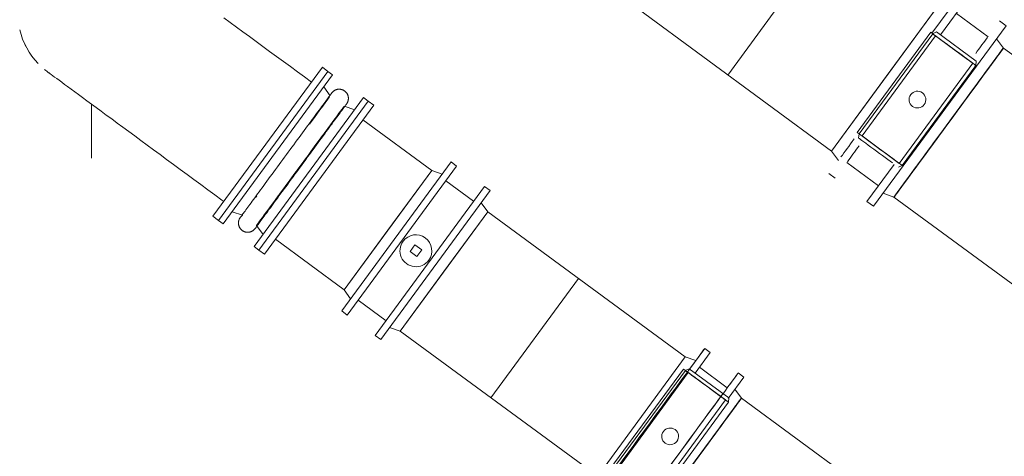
# Model space of a CAD drawing. Header units: metres. Extents: x 135583 to 135939, y 457896 to 458258.
# Tile 540 of 599: x 135707.97 to 135713.38, y 458159.39 to 458161.79. Entities that reach past the tile are written whole.
import ezdxf

# ---------------------------------------------------------------- set-up
doc = ezdxf.new("R2010")
doc.units = ezdxf.units.M
doc.linetypes.add('Hidden', pattern=[4, 2, -2])
doc.layers.add('NIEUWE INSTALLATIE', color=250, linetype='Continuous', lineweight=0)

msp = doc.modelspace()

# ---------------------------------------------------------------- linework, layer by layer
at = {"layer": 'NIEUWE INSTALLATIE', "linetype": 'Hidden'}
for p, q in [((135712.4618, 458162.3049), (135711.8603, 458161.4862)), ((135712.4618, 458162.3049), (135711.8603, 458161.4862)), ((135711.0403, 458160.37), (135710.559, 458159.7149)), ((135711.0403, 458160.37), (135710.559, 458159.7149))]:
    msp.add_line(p, q, dxfattribs=at)
at = {"layer": 'NIEUWE INSTALLATIE', "extrusion": (0, 0, -1)}
for p, q in [((135713.1435, 458161.9369), (135712.9815, 458161.7164)), ((135713.179, 458161.9108), (135713.0291, 458161.7068)), ((135713.031, 458161.8868), (135712.4295, 458161.068)), ((135712.6603, 458160.7656), (135713.3885, 458161.7569)), ((135713.3885, 458161.7569), (135713.353, 458161.7829)), ((135713.3743, 458161.6345), (135713.3358, 458161.6852)), ((135713.3169, 458161.5563), (135713.3415, 458161.5899)), ((135713.3415, 458161.5899), (135713.3596, 458161.6145)), ((135713.3596, 458161.6145), (135713.3743, 458161.6345)), ((135713.2862, 458161.5146), (135713.3169, 458161.5563)), ((135709.0635, 458160.6882), (135709.6644, 458161.5062)), ((135709.6902, 458161.4873), (135709.0893, 458160.6693)), ((135709.6902, 458161.4873), (135709.6644, 458161.5062)), ((135713.2503, 458161.4658), (135713.2862, 458161.5146)), ((135709.6772, 458161.3715), (135709.6414, 458161.4208)), ((135713.1665, 458161.3517), (135713.2101, 458161.411)), ((135709.8603, 458161.3623), (135709.2593, 458160.5444)), ((135709.8861, 458161.3434), (135709.2851, 458160.5254)), ((135709.8114, 458161.2958), (135709.7537, 458161.3153)), ((135709.8861, 458161.3434), (135709.8603, 458161.3623)), ((135709.7501, 458161.3103), (135709.7418, 458161.299)), ((135713.0265, 458161.1611), (135713.1206, 458161.2892)), ((135712.9806, 458161.0986), (135713.0265, 458161.1611)), ((135712.4295, 458161.068), (135712.468, 458161.0174)), ((135710.3407, 458161.0093), (135709.7398, 458160.1914)), ((135710.3713, 458160.9868), (135710.3407, 458161.0093)), ((135712.6248, 458160.7917), (135712.7746, 458160.9957)), ((135712.8609, 458160.9357), (135712.937, 458161.0393)), ((135710.2342, 458160.9623), (135709.7528, 458160.3071)), ((135710.3713, 458160.9868), (135709.7704, 458160.1689)), ((135710.2919, 458160.9429), (135710.2342, 458160.9623)), ((135712.4153, 458160.9456), (135712.4507, 458160.9196)), ((135712.8055, 458160.8604), (135712.8302, 458160.8939)), ((135709.9235, 458160.0564), (135710.5245, 458160.8744)), ((135709.9541, 458160.0339), (135710.5551, 458160.8519)), ((135710.5551, 458160.8519), (135710.5245, 458160.8744)), ((135712.7129, 458160.8374), (135712.7728, 458160.8158)), ((135712.7728, 458160.8158), (135712.7875, 458160.8358)), ((135710.542, 458160.7361), (135710.5062, 458160.7854)), ((135712.6248, 458160.7917), (135712.6603, 458160.7656)), ((135709.1381, 458160.7358), (135709.1958, 458160.7163)), ((135709.3227, 458160.7286), (135709.276, 458160.6651)), ((135710.0607, 458160.0809), (135710.542, 458160.7361)), ((135709.0635, 458160.6882), (135709.0893, 458160.6693)), ((135709.2724, 458160.6601), (135709.3082, 458160.6108)), ((135709.2593, 458160.5444), (135709.2851, 458160.5254)), ((135709.7528, 458160.3071), (135709.7886, 458160.2579)), ((135709.7398, 458160.1914), (135709.7704, 458160.1689)), ((135710.003, 458160.1004), (135710.0607, 458160.0809)), ((135709.9235, 458160.0564), (135709.9541, 458160.0339)), ((135711.7338, 458159.9859), (135711.6457, 458159.8661)), ((135711.7644, 458159.9634), (135711.6814, 458159.8504)), ((135711.7644, 458159.9634), (135711.7338, 458159.9859)), ((135711.6272, 458159.9389), (135711.1459, 458159.2837)), ((135711.6849, 458159.9194), (135711.6272, 458159.9389)), ((135711.8619, 458159.711), (135711.9481, 458159.8284)), ((135711.9481, 458159.8284), (135711.9175, 458159.8509)), ((135711.9351, 458159.7127), (135711.8993, 458159.7619)), ((135711.9205, 458159.6929), (135711.9351, 458159.7127)), ((135711.8788, 458159.636), (135711.9028, 458159.6688)), ((135711.7362, 458159.442), (135711.7767, 458159.4971)), ((135711.6526, 458159.3282), (135711.7362, 458159.442))]:
    msp.add_line(p, q, dxfattribs=at)
at = {"layer": 'NIEUWE INSTALLATIE'}
for p, q in [((135713.031, 458161.8868), (135712.7302, 458161.4774)), ((135711.3693, 458161.8469), (135712.4295, 458161.068)), ((135713.2897, 458161.6967), (135713.1156, 458161.8246)), ((135712.571, 458161.1712), (135712.9748, 458161.7208)), ((135712.582, 458161.1631), (135712.9858, 458161.7127)), ((135713.0014, 458161.7013), (135712.5976, 458161.1516)), ((135712.9748, 458161.7208), (135712.9858, 458161.7127)), ((135713.0065, 458161.7224), (135712.9853, 458161.7131)), ((135713.0014, 458161.7013), (135713.2061, 458161.5509)), ((135713.0065, 458161.7224), (135713.2248, 458161.562)), ((135714.4589, 458160.8377), (135713.3743, 458161.6345)), ((135709.0329, 458160.7107), (135709.6338, 458161.5287)), ((135709.6644, 458161.5062), (135709.6338, 458161.5287)), ((135713.2061, 458161.5509), (135712.8023, 458161.0013)), ((135712.8185, 458160.9894), (135713.2222, 458161.539)), ((135713.2222, 458161.539), (135713.2248, 458161.562)), ((135713.2862, 458161.5146), (135713.3169, 458161.5563)), ((135709.0635, 458160.6882), (135709.6644, 458161.5062)), ((135712.7302, 458161.4774), (135712.4295, 458161.068)), ((135708.3663, 458161.0302), (135708.3663, 458161.327)), ((135709.2851, 458160.5254), (135709.8861, 458161.3434)), ((135709.3157, 458160.5029), (135709.9167, 458161.3209)), ((135709.9167, 458161.3209), (135709.8861, 458161.3434)), ((135713.0735, 458161.2251), (135713.1206, 458161.2892)), ((135710.2342, 458160.9623), (135709.8569, 458161.2395)), ((135712.582, 458161.1631), (135712.571, 458161.1712)), ((135712.5815, 458161.1635), (135712.579, 458161.1405)), ((135712.8023, 458161.0013), (135712.5976, 458161.1516)), ((135712.5141, 458161.0058), (135712.6881, 458160.8779)), ((135712.7973, 458160.9801), (135712.8185, 458160.9894)), ((135710.2342, 458160.9623), (135709.9935, 458160.6347)), ((135712.7728, 458160.8157), (135712.8967, 458160.9845)), ((135710.4647, 458160.793), (135710.3115, 458160.9055)), ((135712.7728, 458160.8157), (135713.8574, 458160.0189)), ((135710.3014, 458160.4085), (135710.542, 458160.7361)), ((135711.6272, 458159.9389), (135710.542, 458160.7361)), ((135709.0329, 458160.7107), (135709.0635, 458160.6882)), ((135709.9935, 458160.6347), (135709.7528, 458160.3071)), ((135709.3755, 458160.5843), (135709.7528, 458160.3071)), ((135709.2851, 458160.5254), (135709.3157, 458160.5029)), ((135710.1425, 458160.5538), (135710.1153, 458160.5167)), ((135710.1153, 458160.5167), (135710.1523, 458160.4895)), ((135710.1796, 458160.5265), (135710.1425, 458160.5538)), ((135710.1523, 458160.4895), (135710.1796, 458160.5265)), ((135710.0607, 458160.0809), (135710.3014, 458160.4085)), ((135709.8302, 458160.2503), (135709.9833, 458160.1378)), ((135710.0607, 458160.0809), (135711.1459, 458159.2837)), ((135711.6272, 458159.9389), (135711.3865, 458159.6113)), ((135711.213, 458159.3227), (135711.6168, 458159.8723)), ((135711.224, 458159.3146), (135711.6278, 458159.8642)), ((135711.6434, 458159.8527), (135711.2396, 458159.3031)), ((135711.6168, 458159.8723), (135711.6278, 458159.8642)), ((135711.6484, 458159.8739), (135711.6272, 458159.8646)), ((135711.6434, 458159.8527), (135711.8481, 458159.7024)), ((135711.6484, 458159.8739), (135711.8667, 458159.7135)), ((135711.8577, 458159.7695), (135711.7046, 458159.882)), ((135711.8481, 458159.7024), (135711.4443, 458159.1527)), ((135711.4604, 458159.1409), (135711.8642, 458159.6905)), ((135711.8642, 458159.6905), (135711.8667, 458159.7135)), ((135713.0624, 458158.8845), (135711.9351, 458159.7127)), ((135711.3865, 458159.6113), (135711.1459, 458159.2837)), ((135711.6944, 458159.3851), (135711.7362, 458159.442))]:
    msp.add_line(p, q, dxfattribs=at)
at = {"layer": 'NIEUWE INSTALLATIE', "flags": 128}
for points in [[(135709.574, 458161.4472), (135709.5353, 458161.4756), (135709.4967, 458161.504), (135709.4582, 458161.5323), (135709.4199, 458161.5604), (135709.3818, 458161.5884), (135709.3441, 458161.6161), (135709.3067, 458161.6436), (135709.2697, 458161.6707), (135709.2333, 458161.6975), (135709.1974, 458161.7239), (135709.162, 458161.7498), (135709.1274, 458161.7753), (135709.0934, 458161.8003)], [(135708.1257, 458161.5027), (135708.1264, 458161.5021), (135708.1287, 458161.5004), (135708.1326, 458161.4976), (135708.138, 458161.4936), (135708.1449, 458161.4885), (135708.1534, 458161.4823), (135708.1633, 458161.475), (135708.1747, 458161.4666), (135708.1876, 458161.4571), (135708.202, 458161.4466), (135708.2178, 458161.435), (135708.2349, 458161.4224), (135708.2535, 458161.4088), (135708.2734, 458161.3942), (135708.2946, 458161.3786), (135708.317, 458161.3621), (135708.3408, 458161.3447), (135708.3657, 458161.3263), (135708.3918, 458161.3072), (135708.419, 458161.2872), (135708.4472, 458161.2664), (135708.4766, 458161.2449), (135708.5069, 458161.2226), (135708.5381, 458161.1997), (135708.5702, 458161.1761), (135708.6032, 458161.1519), (135708.6369, 458161.1271), (135708.6714, 458161.1017), (135708.7065, 458161.0759), (135708.7423, 458161.0497), (135708.7786, 458161.023), (135708.8154, 458160.9959), (135708.8527, 458160.9685), (135708.8904, 458160.9409), (135708.9283, 458160.913), (135708.9666, 458160.8849), (135709.005, 458160.8566), (135709.0436, 458160.8283), (135709.0823, 458160.7999), (135709.0927, 458160.7922)]]:
    msp.add_lwpolyline(points, dxfattribs=at)
at = {"layer": 'NIEUWE INSTALLATIE', "extrusion": (0, 0, -1), "flags": 128}
for points in [[(-135709.6851, 458161.3878), (-135709.6849, 458161.3875), (-135709.6843, 458161.3867), (-135709.6833, 458161.3853), (-135709.6819, 458161.3834), (-135709.6801, 458161.3809), (-135709.6779, 458161.378), (-135709.6753, 458161.3744), (-135709.6723, 458161.3704), (-135709.669, 458161.3658), (-135709.6653, 458161.3608), (-135709.6612, 458161.3552), (-135709.6567, 458161.3491), (-135709.6519, 458161.3426), (-135709.6467, 458161.3355), (-135709.6412, 458161.328), (-135709.6354, 458161.3201), (-135709.6292, 458161.3117), (-135709.6228, 458161.3029), (-135709.616, 458161.2937), (-135709.6089, 458161.2841), (-135709.6016, 458161.2741), (-135709.5939, 458161.2637), (-135709.5861, 458161.253), (-135709.578, 458161.2419), (-135709.5696, 458161.2306), (-135709.5611, 458161.2189), (-135709.5523, 458161.207), (-135709.5433, 458161.1948), (-135709.5342, 458161.1824), (-135709.5249, 458161.1697), (-135709.5155, 458161.1569), (-135709.5059, 458161.1439), (-135709.4962, 458161.1307), (-135709.4865, 458161.1174), (-135709.4766, 458161.1039), (-135709.4667, 458161.0904), (-135709.4567, 458161.0768), (-135709.4466, 458161.0632), (-135709.4366, 458161.0495), (-135709.4266, 458161.0359), (-135709.4165, 458161.0222), (-135709.4065, 458161.0086), (-135709.3966, 458160.995), (-135709.3866, 458160.9815), (-135709.3768, 458160.9681), (-135709.3671, 458160.9549), (-135709.3575, 458160.9418), (-135709.3479, 458160.9288), (-135709.3386, 458160.9161), (-135709.3294, 458160.9035), (-135709.3203, 458160.8912), (-135709.3114, 458160.8792), (-135709.3028, 458160.8673), (-135709.2943, 458160.8558), (-135709.2861, 458160.8446), (-135709.2781, 458160.8337), (-135709.2703, 458160.8232), (-135709.2628, 458160.813), (-135709.2556, 458160.8031), (-135709.2487, 458160.7937), (-135709.242, 458160.7847), (-135709.2357, 458160.7761), (-135709.2297, 458160.7679), (-135709.224, 458160.7601), (-135709.2186, 458160.7528), (-135709.2136, 458160.746), (-135709.209, 458160.7397), (-135709.2047, 458160.7339), (-135709.2008, 458160.7285), (-135709.1972, 458160.7237), (-135709.194, 458160.7193), (-135709.1912, 458160.7155), (-135709.1888, 458160.7123), (-135709.1868, 458160.7095), (-135709.1852, 458160.7073), (-135709.1845, 458160.7064)], [(-135709.6838, 458161.386), (-135709.6846, 458161.3871), (-135709.685, 458161.3877), (-135709.6851, 458161.3878)], [(-135709.6851, 458161.3878), (-135709.6863, 458161.3894), (-135709.6876, 458161.3909), (-135709.689, 458161.3924), (-135709.6904, 458161.3939), (-135709.6919, 458161.3953), (-135709.6934, 458161.3966), (-135709.695, 458161.3979), (-135709.6966, 458161.3991), (-135709.6983, 458161.4002), (-135709.7, 458161.4013), (-135709.7018, 458161.4023), (-135709.7036, 458161.4032), (-135709.7054, 458161.4041), (-135709.7073, 458161.4049), (-135709.7092, 458161.4056), (-135709.7111, 458161.4062), (-135709.7131, 458161.4068), (-135709.715, 458161.4073), (-135709.717, 458161.4077), (-135709.719, 458161.408), (-135709.7211, 458161.4082), (-135709.7231, 458161.4084), (-135709.7251, 458161.4084), (-135709.7271, 458161.4084), (-135709.7292, 458161.4083), (-135709.7312, 458161.4082), (-135709.7332, 458161.4079), (-135709.7352, 458161.4076), (-135709.7372, 458161.4072), (-135709.7391, 458161.4067), (-135709.7411, 458161.4061), (-135709.743, 458161.4055), (-135709.7449, 458161.4048), (-135709.7468, 458161.404), (-135709.7486, 458161.4031), (-135709.7504, 458161.4022), (-135709.7522, 458161.4012), (-135709.7539, 458161.4001), (-135709.7556, 458161.3989), (-135709.7572, 458161.3977), (-135709.7588, 458161.3964), (-135709.7603, 458161.3951), (-135709.7617, 458161.3937), (-135709.7632, 458161.3922), (-135709.7645, 458161.3907), (-135709.7658, 458161.3891), (-135709.767, 458161.3875), (-135709.7682, 458161.3859), (-135709.7693, 458161.3842), (-135709.7703, 458161.3824), (-135709.7712, 458161.3806), (-135709.7721, 458161.3788), (-135709.7729, 458161.3769), (-135709.7737, 458161.375), (-135709.7743, 458161.3731), (-135709.7749, 458161.3712), (-135709.7754, 458161.3692), (-135709.7758, 458161.3672), (-135709.7761, 458161.3652), (-135709.7764, 458161.3632), (-135709.7766, 458161.3612), (-135709.7767, 458161.3591), (-135709.7767, 458161.3571), (-135709.7766, 458161.3551), (-135709.7765, 458161.3531), (-135709.7762, 458161.3511), (-135709.7759, 458161.349), (-135709.7756, 458161.3471), (-135709.7751, 458161.3451), (-135709.7745, 458161.3431), (-135709.7739, 458161.3412), (-135709.7732, 458161.3393), (-135709.7724, 458161.3374), (-135709.7716, 458161.3356), (-135709.7707, 458161.3338), (-135709.7697, 458161.332), (-135709.7686, 458161.3303), (-135709.7675, 458161.3286), (-135709.7668, 458161.3277)], [(-135709.2644, 458160.6439), (-135709.2646, 458160.6441), (-135709.2652, 458160.6449), (-135709.2662, 458160.6463), (-135709.2676, 458160.6482), (-135709.2694, 458160.6507), (-135709.2716, 458160.6537), (-135709.2742, 458160.6572), (-135709.2772, 458160.6612), (-135709.2805, 458160.6658), (-135709.2843, 458160.6708), (-135709.2884, 458160.6764), (-135709.2928, 458160.6825), (-135709.2976, 458160.689), (-135709.3028, 458160.6961), (-135709.3083, 458160.7036), (-135709.3142, 458160.7115), (-135709.3203, 458160.7199), (-135709.3268, 458160.7287), (-135709.3336, 458160.7379), (-135709.3406, 458160.7476), (-135709.348, 458160.7576), (-135709.3556, 458160.7679), (-135709.3635, 458160.7786), (-135709.3716, 458160.7897), (-135709.3799, 458160.801), (-135709.3885, 458160.8127), (-135709.3972, 458160.8246), (-135709.4062, 458160.8368), (-135709.4153, 458160.8492), (-135709.4246, 458160.8619), (-135709.4341, 458160.8747), (-135709.4436, 458160.8877), (-135709.4533, 458160.9009), (-135709.4631, 458160.9142), (-135709.4729, 458160.9277), (-135709.4829, 458160.9412), (-135709.4929, 458160.9548), (-135709.5029, 458160.9684), (-135709.5129, 458160.9821), (-135709.523, 458160.9958), (-135709.533, 458161.0094), (-135709.543, 458161.023), (-135709.553, 458161.0366), (-135709.5629, 458161.0501), (-135709.5727, 458161.0635), (-135709.5825, 458161.0767), (-135709.5921, 458161.0898), (-135709.6016, 458161.1028), (-135709.611, 458161.1155), (-135709.6202, 458161.1281), (-135709.6292, 458161.1404), (-135709.6381, 458161.1525), (-135709.6468, 458161.1643), (-135709.6552, 458161.1758), (-135709.6635, 458161.187), (-135709.6715, 458161.1979), (-135709.6792, 458161.2084), (-135709.6867, 458161.2186), (-135709.6939, 458161.2285), (-135709.7009, 458161.2379), (-135709.7075, 458161.2469), (-135709.7138, 458161.2556), (-135709.7199, 458161.2637), (-135709.7255, 458161.2715), (-135709.7309, 458161.2788), (-135709.7359, 458161.2856), (-135709.7406, 458161.2919), (-135709.7448, 458161.2978), (-135709.7488, 458161.3031), (-135709.7523, 458161.3079), (-135709.7555, 458161.3123), (-135709.7583, 458161.3161), (-135709.7607, 458161.3193), (-135709.7627, 458161.3221), (-135709.7643, 458161.3243), (-135709.765, 458161.3252)], [(-135709.7668, 458161.3277), (-135709.7666, 458161.3274), (-135709.766, 458161.3266), (-135709.765, 458161.3252)], [(-135709.7655, 458161.3259), (-135709.7664, 458161.3271), (-135709.7668, 458161.3276), (-135709.7668, 458161.3277)], [(-135709.2644, 458160.6439), (-135709.2632, 458160.6422), (-135709.2619, 458160.6407), (-135709.2605, 458160.6392), (-135709.2591, 458160.6377), (-135709.2577, 458160.6363), (-135709.2561, 458160.635), (-135709.2545, 458160.6337), (-135709.2529, 458160.6325), (-135709.2512, 458160.6314), (-135709.2495, 458160.6303), (-135709.2478, 458160.6293), (-135709.246, 458160.6284), (-135709.2441, 458160.6275), (-135709.2422, 458160.6267), (-135709.2403, 458160.626), (-135709.2384, 458160.6254), (-135709.2365, 458160.6248), (-135709.2345, 458160.6244), (-135709.2325, 458160.624), (-135709.2305, 458160.6236), (-135709.2285, 458160.6234), (-135709.2265, 458160.6232), (-135709.2244, 458160.6232), (-135709.2224, 458160.6232), (-135709.2204, 458160.6233), (-135709.2184, 458160.6234), (-135709.2163, 458160.6237), (-135709.2143, 458160.624), (-135709.2124, 458160.6244), (-135709.2104, 458160.6249), (-135709.2084, 458160.6255), (-135709.2065, 458160.6261), (-135709.2046, 458160.6268), (-135709.2028, 458160.6276), (-135709.2009, 458160.6285), (-135709.1991, 458160.6294), (-135709.1974, 458160.6305), (-135709.1956, 458160.6315), (-135709.194, 458160.6327), (-135709.1924, 458160.6339), (-135709.1908, 458160.6352), (-135709.1893, 458160.6365), (-135709.1878, 458160.6379), (-135709.1864, 458160.6394), (-135709.185, 458160.6409), (-135709.1837, 458160.6425), (-135709.1825, 458160.6441), (-135709.1814, 458160.6458), (-135709.1803, 458160.6475), (-135709.1792, 458160.6492), (-135709.1783, 458160.651), (-135709.1774, 458160.6528), (-135709.1766, 458160.6547), (-135709.1759, 458160.6566), (-135709.1752, 458160.6585), (-135709.1747, 458160.6605), (-135709.1742, 458160.6624), (-135709.1737, 458160.6644), (-135709.1734, 458160.6664), (-135709.1731, 458160.6684), (-135709.173, 458160.6704), (-135709.1729, 458160.6725), (-135709.1728, 458160.6745), (-135709.1729, 458160.6765), (-135709.1731, 458160.6785), (-135709.1733, 458160.6806), (-135709.1736, 458160.6826), (-135709.174, 458160.6846), (-135709.1744, 458160.6865), (-135709.175, 458160.6885), (-135709.1756, 458160.6904), (-135709.1763, 458160.6923), (-135709.1771, 458160.6942), (-135709.1779, 458160.696), (-135709.1789, 458160.6978), (-135709.1799, 458160.6996), (-135709.1809, 458160.7013), (-135709.1821, 458160.703), (-135709.1832, 458160.7047), (-135709.1845, 458160.7062), (-135709.1858, 458160.7078), (-135709.1872, 458160.7093), (-135709.1887, 458160.7107), (-135709.1902, 458160.7121), (-135709.1917, 458160.7134), (-135709.1933, 458160.7146), (-135709.195, 458160.7158), (-135709.1958, 458160.7163)], [(-135709.1827, 458160.7039), (-135709.1829, 458160.7042), (-135709.1835, 458160.705), (-135709.1845, 458160.7064)], [(-135709.184, 458160.7057), (-135709.1832, 458160.7046), (-135709.1827, 458160.704), (-135709.1827, 458160.7039)], [(-135709.2657, 458160.6456), (-135709.2649, 458160.6445), (-135709.2645, 458160.6439), (-135709.2644, 458160.6439)]]:
    msp.add_lwpolyline(points, dxfattribs=at)
at = {"layer": 'NIEUWE INSTALLATIE'}
for centre, radius, start, end in [((135708.3663, 458161.8302), 0.4064, 193.696, 223.696), ((135708.3663, 458161.8302), 0.4065, 204.8232, 207.544), ((135708.3663, 458161.8302), 0.4064, 230.6387, 234.8062), ((135708.3663, 458161.8302), 0.4064, 235.0936, 236.8752), ((135712.9019, 458161.3513), 0.046, 53.696, 233.696), ((135712.9019, 458161.3513), 0.046, 233.696, 53.696), ((135710.1474, 458160.5216), 0.0875, 323.696, 143.696), ((135710.1474, 458160.5216), 0.0875, 143.696, 323.696), ((135711.5438, 458159.5027), 0.046, 53.696, 233.696), ((135711.5438, 458159.5027), 0.046, 233.696, 53.696)]:
    msp.add_arc(centre, radius, start, end, dxfattribs=at)
for centre, major_axis, start_param, end_param in [((135713.1038, 458161.6261), (-0.1185, 0.087), 3.141593, 8.639379), ((135713.0735, 458161.2251), (0.3008, 0.4094), 5.026548, 11.220618), ((135713.0735, 458161.2251), (0.3008, 0.4094), 1.418501, 6.597347), ((135713.0735, 458161.2251), (0.3008, 0.4094), 5.811946, 11.590062), ((135713.0735, 458161.2251), (0.3008, 0.4094), 6.126106, 12.380101), ((135713.0735, 458161.2251), (0.3008, 0.4094), 3.209133, 8.482296), ((135713.0735, 458161.2251), (0.3008, 0.4094), 4.398232, 7.98156), ((135713.0735, 458161.2251), (0.3008, 0.4094), 5.576081, 7.696902), ((135713.0735, 458161.2251), (0.3008, 0.4094), 5.109808, 7.382743), ((135713.0735, 458161.2251), (0.3008, 0.4094), 5.442864, 7.225663), ((135713.0735, 458161.2251), (0.3008, 0.4094), 5.654867, 6.664275), ((135713.0735, 458161.2251), (0.3008, 0.4094), 0, 1.727875), ((135712.6881, 458161.0603), (-0.1092, 0.0802), 3.926991, 6.283185), ((135713.0735, 458161.2251), (0.3008, 0.4094), 1.838122, 2.042032), ((135712.7, 458161.0764), (-0.1185, 0.087), 2.613849, 2.877721), ((135711.7457, 458159.7776), (-0.1185, 0.087), 3.141593, 8.639379), ((135711.6944, 458159.3851), (0.2407, 0.3276), 3.665194, 9.765274), ((135711.6944, 458159.3851), (0.2407, 0.3276), 5.759589, 11.433649), ((135711.6944, 458159.3851), (0.2407, 0.3276), 5.657332, 7.155849), ((135711.6944, 458159.3851), (0.2407, 0.3276), 4.188791, 9.658597), ((135711.6944, 458159.3851), (0.2407, 0.3276), 4.537856, 6.283185), ((135711.6944, 458159.3851), (0.2407, 0.3276), 4.758416, 7.330384), ((135711.6944, 458159.3851), (0.2407, 0.3276), 5.585053, 7.340304), ((135711.6944, 458159.3851), (0.2407, 0.3276), 5.738224, 6.457721), ((135711.6944, 458159.3851), (0.2407, 0.3276), 5.826448, 6.632251), ((135711.6944, 458159.3851), (0.2407, 0.3276), 4.886922, 5.046002)]:
    msp.add_ellipse(centre, major_axis=major_axis, ratio=0.000001, start_param=start_param, end_param=end_param, dxfattribs=at)
for centre in [(135713.1038, 458161.6261), (135712.7, 458161.0764), (135711.7457, 458159.7776)]:
    msp.add_ellipse(centre, major_axis=(-0.1185, 0.087), ratio=0.000001, dxfattribs=at)
at = {"layer": 'NIEUWE INSTALLATIE', "extrusion": (0, 0, -1)}
for centre, major_axis, start_param, end_param in [((135712.9889, 458161.2873), (0.3641, 0.4956), 0.61548, 0.876726), ((135713.0735, 458161.2251), (0.3008, 0.4094), 3.952071, 9.424778), ((135713.0735, 458161.2251), (-0.3008, -0.4094), 2.081499, 4.241147), ((135709.4365, 458161.0439), (-0.2407, -0.3276), 2.126731, 2.967065), ((135709.513, 458160.9877), (-0.2407, -0.3276), 4.181182, 9.424778), ((135712.7794, 458161.4412), (-0.3641, -0.4956), 0.61548, 0.905245), ((135712.8148, 458161.4152), (-0.3641, -0.4956), 0.61548, 0.876726), ((135709.4365, 458161.0439), (-0.2407, -0.3276), 0.793052, 0.825027), ((135711.617, 458159.4419), (0.3005, 0.409), 0.773811, 6.898665), ((135711.6944, 458159.3851), (-0.2407, -0.3276), 0.872664, 5.585053), ((135711.6944, 458159.3851), (0.2407, 0.3276), 0, 1.241248), ((135711.6944, 458159.3851), (-0.2407, -0.3276), 2.268929, 3.839726), ((135711.6944, 458159.3851), (0.2407, 0.3276), 0, 0.857071)]:
    msp.add_ellipse(centre, major_axis=major_axis, ratio=0.000001, start_param=start_param, end_param=end_param, dxfattribs=at)
for centre, major_axis in [((135713.0735, 458161.2251), (-0.3008, -0.4094)), ((135713.0735, 458161.2251), (0.3008, 0.4094)), ((135713.0735, 458161.2251), (0.3008, 0.4094)), ((135711.4333, 458159.5769), (-0.3005, -0.409)), ((135711.6944, 458159.3851), (0.2407, 0.3276)), ((135711.6944, 458159.3851), (0.2407, 0.3276))]:
    msp.add_ellipse(centre, major_axis=major_axis, ratio=0.000001, dxfattribs=at)

doc.saveas('drawing.dxf')
